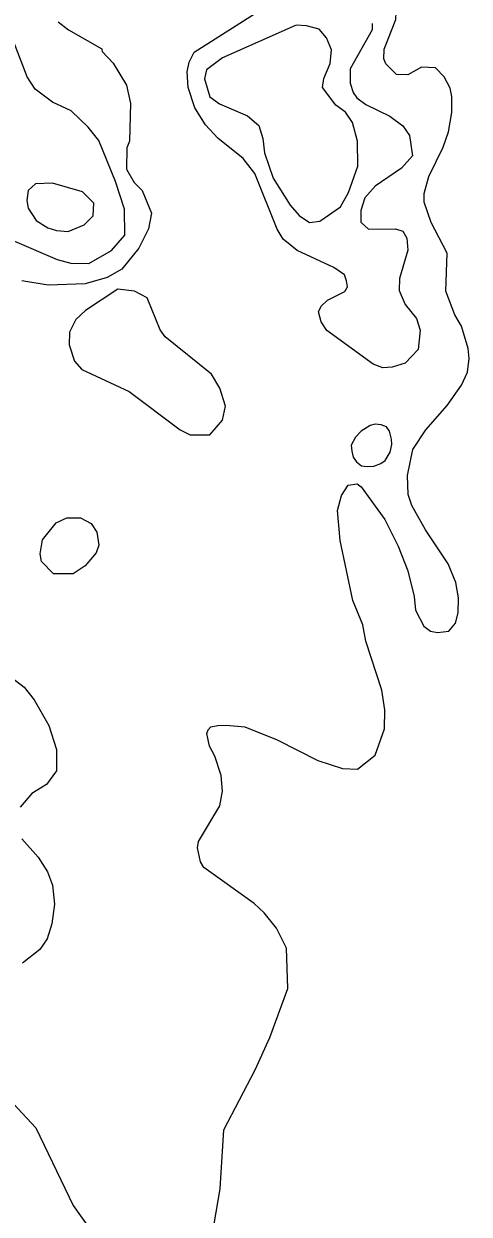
# Model space of a CAD drawing. Extents: x 673.6 to 698.9, y 7012 to 7040.1.
# Drawn here: x 675.139 to 675.902, y 7027.966 to 7030.005 of the extents above; entities that cross this region are included whole.
import ezdxf

# ---------------------------------------------------------------- set-up
doc = ezdxf.new("R2010")
doc.units = 0
doc.header["$LTSCALE"] = 0.032
doc.layers.add('1', color=7, linetype='Continuous', lineweight=25)
doc.layers.add('2', color=7, linetype='Continuous', lineweight=13)

msp = doc.modelspace()

# ---------------------------------------------------------------- linework, layer by layer
at = {"layer": '1'}
msp.add_lwpolyline([(675.1235, 7029.633), (675.1963, 7029.6017), (675.2202, 7029.5954), (675.2509, 7029.5946), (675.2896, 7029.6173), (675.3122, 7029.6432), (675.312, 7029.6878), (675.2964, 7029.7355), (675.2679, 7029.8054), (675.2499, 7029.8284), (675.2203, 7029.8564), (675.1888, 7029.8712), (675.1591, 7029.8937), (675.1452, 7029.9146), (675.1089, 7030.0099)], dxfattribs=at)
msp.add_lwpolyline([(675.6508, 7029.8962), (675.6534, 7029.9115), (675.6638, 7029.9376), (675.666, 7029.9611), (675.6579, 7029.9815), (675.6452, 7029.996), (675.6235, 7030.0021), (675.6058, 7030.0029), (675.4797, 7029.947), (675.4522, 7029.9267), (675.4486, 7029.9113), (675.4579, 7029.8803), (675.4743, 7029.8681), (675.5225, 7029.8476), (675.5421, 7029.8311), (675.5487, 7029.809), (675.5517, 7029.7843), (675.5665, 7029.7408), (675.5954, 7029.6949), (675.611, 7029.677), (675.6285, 7029.6653), (675.6465, 7029.6673), (675.6816, 7029.6921), (675.6955, 7029.7166), (675.7116, 7029.7614), (675.7106, 7029.8041), (675.7021, 7029.8366), (675.69, 7029.8542), (675.6734, 7029.8661)], close=True, dxfattribs=at)
at = {"layer": '2'}
for points in [[(675.7559, 7029.9455), (675.7566, 7029.9619), (675.7763, 7030.0129), (675.7788, 7030.0635), (675.7673, 7030.0907), (675.7506, 7030.1001)], [(675.7361, 7030.0062), (675.7361, 7029.995), (675.6985, 7029.9282), (675.6984, 7029.904), (675.7032, 7029.888), (675.7099, 7029.8787), (675.725, 7029.8672), (675.7663, 7029.8473), (675.7882, 7029.8309), (675.8, 7029.8142), (675.8051, 7029.7793), (675.7862, 7029.7581), (675.7408, 7029.7274), (675.7236, 7029.7072), (675.7165, 7029.6857), (675.7167, 7029.6658), (675.7298, 7029.6537), (675.7757, 7029.6541), (675.7886, 7029.6503), (675.7953, 7029.6381), (675.7969, 7029.6178), (675.7829, 7029.5688), (675.7822, 7029.5488), (675.7923, 7029.5244), (675.8118, 7029.5006), (675.8183, 7029.4803), (675.8149, 7029.4475), (675.7926, 7029.4243), (675.7703, 7029.417), (675.7539, 7029.4163), (675.7374, 7029.4221), (675.6582, 7029.4802), (675.6484, 7029.4948), (675.6442, 7029.512), (675.6486, 7029.5217), (675.6593, 7029.5321), (675.6892, 7029.5469), (675.6936, 7029.5549), (675.6921, 7029.5652), (675.6885, 7029.5753), (675.67, 7029.5881), (675.6077, 7029.6169), (675.5837, 7029.6362), (675.573, 7029.6538), (675.5352, 7029.7492), (675.5152, 7029.7744), (675.4718, 7029.8095), (675.4506, 7029.8323), (675.4323, 7029.8613), (675.4207, 7029.8962), (675.4191, 7029.923), (675.4226, 7029.9397), (675.4313, 7029.9569), (675.5451, 7030.0296)], [(675.1985, 7030.0089), (675.2162, 7029.9952), (675.2729, 7029.9623), (675.2736, 7029.9578), (675.2922, 7029.938), (675.3154, 7029.9006), (675.3219, 7029.8689), (675.3203, 7029.8045), (675.3161, 7029.793), (675.3155, 7029.7564), (675.3285, 7029.7336), (675.342, 7029.7196), (675.358, 7029.681), (675.3531, 7029.6542), (675.3363, 7029.6211), (675.307, 7029.5851), (675.2822, 7029.5706), (675.2447, 7029.5601), (675.1812, 7029.5576), (675.1359, 7029.565)], [(675.4651, 7027.9493), (675.4758, 7028.0093), (675.4817, 7028.1103), (675.5356, 7028.2132), (675.5607, 7028.2685), (675.5913, 7028.3526), (675.589, 7028.4219), (675.5719, 7028.4558), (675.551, 7028.4822), (675.5339, 7028.4983), (675.4477, 7028.5602), (675.442, 7028.5694), (675.4371, 7028.5938), (675.4388, 7028.6046), (675.475, 7028.6656), (675.4797, 7028.6907), (675.4772, 7028.7174), (675.4665, 7028.7505), (675.4571, 7028.7681), (675.4528, 7028.7897), (675.4551, 7028.7956), (675.4596, 7028.8009), (675.4716, 7028.8031), (675.4858, 7028.8039), (675.5177, 7028.8007), (675.5731, 7028.7787), (675.6427, 7028.7431), (675.6849, 7028.7293), (675.7108, 7028.7287), (675.7409, 7028.7522), (675.7569, 7028.7977), (675.7575, 7028.8299), (675.7525, 7028.864), (675.725, 7028.9479), (675.7201, 7028.9757), (675.703, 7029.0175), (675.6811, 7029.1201), (675.6763, 7029.1715), (675.6834, 7029.1973), (675.695, 7029.215), (675.7103, 7029.2173), (675.7172, 7029.2124), (675.7577, 7029.1562), (675.7805, 7029.1106), (675.7968, 7029.0681), (675.8078, 7029.0245), (675.8102, 7029.0011), (675.8241, 7028.9734), (675.8356, 7028.9651), (675.8476, 7028.9627), (675.8673, 7028.965), (675.8788, 7028.9786), (675.8833, 7028.9962), (675.884, 7029.0218), (675.8791, 7029.0485), (675.866, 7029.0805), (675.8271, 7029.1386), (675.804, 7029.1802), (675.7978, 7029.199), (675.7963, 7029.2315), (675.8058, 7029.2762), (675.8278, 7029.31), (675.8645, 7029.3516), (675.889, 7029.3866), (675.8989, 7029.4088), (675.902, 7029.4323), (675.9005, 7029.4491), (675.889, 7029.4874), (675.8774, 7029.507), (675.862, 7029.5471), (675.8643, 7029.6123), (675.8369, 7029.665), (675.825, 7029.6998), (675.8251, 7029.7145), (675.8327, 7029.7438), (675.8577, 7029.7942), (675.8667, 7029.8206), (675.8725, 7029.8535), (675.8725, 7029.881), (675.8692, 7029.895), (675.8592, 7029.9145), (675.8441, 7029.93), (675.8205, 7029.9314), (675.797, 7029.9183), (675.7775, 7029.9184), (675.7593, 7029.937), (675.7559, 7029.9455)], [(675.105, 7028.896), (675.1398, 7028.8687), (675.1569, 7028.8471), (675.1821, 7028.8035), (675.1954, 7028.7619), (675.1953, 7028.7254), (675.1781, 7028.7022), (675.1533, 7028.6865), (675.133, 7028.6632)], [(675.1363, 7028.6092), (675.1638, 7028.5778), (675.1802, 7028.5524), (675.1886, 7028.5295), (675.1921, 7028.4972), (675.1873, 7028.4634), (675.1793, 7028.4377), (675.1668, 7028.4197), (675.1373, 7028.3962)], [(675.0322, 7028.1436), (675.0646, 7028.1596), (675.0882, 7028.1623), (675.1089, 7028.16), (675.1219, 7028.1549), (675.1603, 7028.1138)], [(675.1603, 7028.1138), (675.2241, 7027.9811), (675.2521, 7027.9413)]]:
    msp.add_lwpolyline(points, dxfattribs=at)
for points in [[(675.1955, 7029.6513), (675.2152, 7029.6498), (675.2429, 7029.6609), (675.2579, 7029.6763), (675.2594, 7029.698), (675.2402, 7029.7175), (675.1888, 7029.7326), (675.1596, 7029.731), (675.1469, 7029.7199), (675.1445, 7029.7027), (675.1471, 7029.6894), (675.1608, 7029.6685), (675.1808, 7029.656)], [(675.3509, 7029.5358), (675.329, 7029.5472), (675.3007, 7029.5506), (675.245, 7029.5142), (675.2283, 7029.4989), (675.2177, 7029.4774), (675.2172, 7029.4556), (675.2262, 7029.4272), (675.2387, 7029.4132), (675.32, 7029.3753), (675.4071, 7029.3096), (675.4241, 7029.3011), (675.458, 7029.3012), (675.4795, 7029.3263), (675.4845, 7029.3505), (675.475, 7029.3814), (675.4607, 7029.4054), (675.3817, 7029.4691), (675.373, 7029.4811)], [(675.717, 7029.3076), (675.7075, 7029.2973), (675.7002, 7029.2834), (675.7009, 7029.2732), (675.7031, 7029.2629), (675.709, 7029.2549), (675.7177, 7029.2483), (675.7221, 7029.2476), (675.728, 7029.2468), (675.739, 7029.2476), (675.7507, 7029.252), (675.758, 7029.2571), (675.7668, 7029.2717), (675.7697, 7029.2849), (675.769, 7029.2937), (675.7653, 7029.3076), (675.7602, 7029.3149), (675.7514, 7029.3185), (675.7411, 7029.3193), (675.7324, 7029.3171)], [(675.1946, 7029.1502), (675.213, 7029.1589), (675.2365, 7029.1592), (675.2546, 7029.1491), (675.2645, 7029.1345), (675.2678, 7029.1123), (675.2635, 7029.0989), (675.2445, 7029.0766), (675.224, 7029.0632), (675.1904, 7029.0631), (675.1696, 7029.0844), (675.1676, 7029.0971), (675.1715, 7029.1216)]]:
    msp.add_lwpolyline(points, close=True, dxfattribs=at)

doc.saveas('drawing.dxf')
